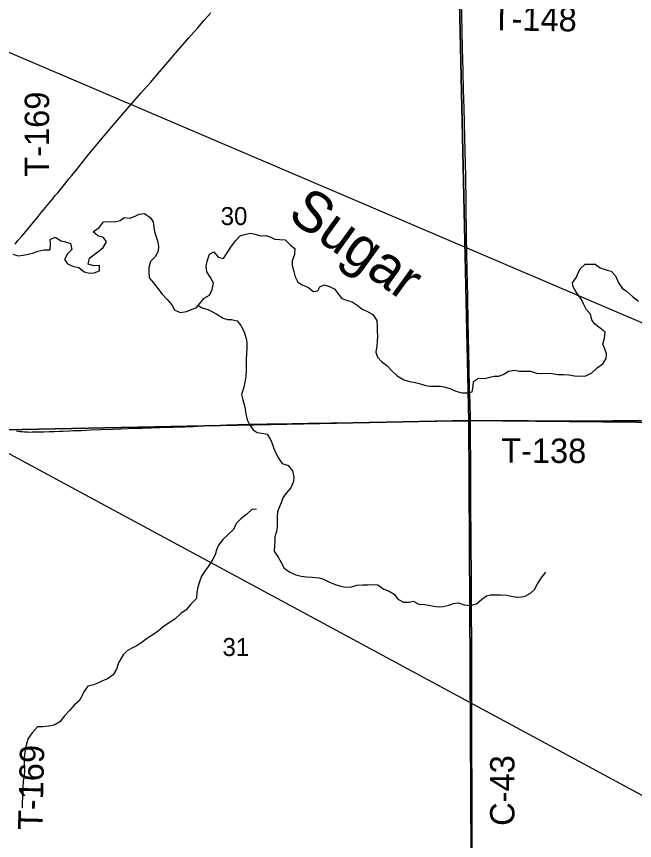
# Model space of a CAD drawing. Extents: x 0 to 34, y 0 to 22.
# Drawn here: x 6.761 to 7.481, y 17.804 to 18.765 of the extents above; entities that cross this region are included whole.
import ezdxf

# ---------------------------------------------------------------- set-up
doc = ezdxf.new("R2010")
doc.units = 0
for name, color, linetype in [('GM_X_Corporation', 7, 'Continuous'), ('GM_X_County_Road', 7, 'Continuous'), ('GM_X_County_Road_Text', 7, 'Continuous'), ('GM_X_Minor_River', 7, 'Continuous'), ('GM_X_Minor_River_Text', 7, 'Continuous'), ('GM_X_Section_Text', 7, 'Continuous'), ('GM_X_State_Route', 7, 'Continuous'), ('GM_X_Township_Road', 7, 'Continuous'), ('GM_X_Township_Road_Text', 7, 'Continuous'), ('SH_Text', 7, 'Continuous')]:
    doc.layers.add(name, color=color, linetype=linetype)

msp = doc.modelspace()

# ---------------------------------------------------------------- linework, layer by layer
at = {"layer": 'GM_X_Corporation'}
for points in [[(6.74774, 18.77993), (7.2769, 18.79901), (7.28799, 18.29396), (6.74808, 18.28309)], [(7.2769, 18.79901), (7.79416, 18.7924), (7.79597, 18.28891), (7.28799, 18.29396)], [(6.74808, 18.28309), (7.28799, 18.29396), (7.29091, 17.78707), (7.27632, 17.78697), (6.73948, 17.78158)], [(7.28799, 18.29396), (7.79597, 18.28891), (7.79171, 17.78604), (7.77333, 17.78615), (7.29091, 17.78707)]]:
    msp.add_lwpolyline(points, close=True, dxfattribs=at)
at = {"layer": 'GM_X_County_Road'}
for points in [[(7.28985, 18.29358), (7.28947, 18.31537), (7.28902, 18.33034), (7.28837, 18.35541), (7.28772, 18.39119), (7.28742, 18.40783), (7.28688, 18.43758), (7.28628, 18.47057), (7.28555, 18.50691), (7.28479, 18.54667), (7.28441, 18.57862), (7.28367, 18.60742), (7.28251, 18.6577), (7.28197, 18.67914), (7.28144, 18.7009), (7.2808, 18.72762), (7.27995, 18.76614), (7.27933, 18.79255), (7.27921, 18.79792)], [(7.29206, 17.78752), (7.29205, 17.78894), (7.29202, 17.8027), (7.29185, 17.84622), (7.29179, 17.86207), (7.2916, 17.91491), (7.29156, 17.95749), (7.29151, 17.99084), (7.29143, 18.03146), (7.29125, 18.07528), (7.29121, 18.10604), (7.29089, 18.15732), (7.29056, 18.1943), (7.29028, 18.23129), (7.28994, 18.28847), (7.28985, 18.29358)]]:
    msp.add_lwpolyline(points, dxfattribs=at)
at = {"layer": 'GM_X_Minor_River'}
for points in [[(6.75663, 18.48747), (6.76286, 18.48572), (6.76854, 18.48645), (6.77441, 18.48774), (6.78085, 18.48922), (6.78578, 18.49109), (6.79279, 18.49276), (6.79998, 18.49253), (6.80021, 18.49935), (6.79986, 18.50485), (6.80574, 18.50747), (6.81271, 18.50307), (6.81781, 18.50191), (6.82386, 18.49998), (6.82514, 18.49315), (6.82019, 18.48806), (6.81674, 18.48125), (6.82031, 18.47649), (6.8271, 18.47323), (6.83353, 18.47206), (6.83955, 18.4669), (6.84597, 18.46535), (6.85146, 18.4657), (6.85753, 18.46832), (6.85737, 18.47439), (6.85094, 18.47404), (6.84433, 18.47598), (6.84589, 18.48279), (6.8514, 18.48731), (6.8571, 18.49145), (6.86185, 18.49521), (6.86548, 18.50202), (6.86211, 18.50716), (6.8555, 18.5089), (6.85023, 18.51348), (6.85745, 18.51894), (6.86203, 18.52536), (6.86884, 18.5257), (6.87508, 18.52509), (6.88152, 18.52676), (6.88646, 18.53034), (6.89289, 18.52973), (6.89896, 18.53197), (6.9037, 18.53403), (6.91013, 18.53494), (6.91673, 18.53017), (6.91991, 18.52541), (6.92101, 18.51896), (6.92174, 18.51402), (6.92377, 18.50662), (6.92545, 18.50187), (6.92617, 18.49637), (6.92595, 18.49144), (6.92289, 18.48501), (6.9168, 18.47898), (6.91506, 18.47198), (6.91484, 18.46724), (6.91536, 18.46022), (6.92044, 18.45413), (6.92569, 18.44765), (6.93076, 18.44099), (6.93659, 18.43489), (6.94166, 18.42841), (6.94484, 18.4229), (6.95144, 18.41964), (6.95883, 18.42092), (6.96546, 18.42335), (6.97039, 18.42503), (6.97459, 18.43031), (6.97935, 18.43635), (6.9858, 18.43992), (6.98868, 18.44654), (6.99043, 18.45392), (6.98687, 18.46039), (6.98275, 18.46685), (6.98184, 18.4735), (6.98301, 18.47956), (6.98571, 18.48769), (6.99064, 18.49051), (6.99571, 18.48422), (7.00214, 18.48248), (7.00634, 18.48928)], [(7.00634, 18.48928), (7.01054, 18.49589), (7.01588, 18.50326), (7.02159, 18.50891), (7.02803, 18.51096), (7.03371, 18.51226), (7.039, 18.51109), (7.04524, 18.50916), (7.05129, 18.5095), (7.05714, 18.50739), (7.06205, 18.50527), (7.06734, 18.50467), (7.07396, 18.50426), (7.08035, 18.49796), (7.08525, 18.49415), (7.08483, 18.48713), (7.08214, 18.47994), (7.08211, 18.47426), (7.08396, 18.46761), (7.08562, 18.46116), (7.08861, 18.45507), (7.0937, 18.45201), (7.10106, 18.44894), (7.10652, 18.44398), (7.11201, 18.4447), (7.11431, 18.44962), (7.11924, 18.45187), (7.12547, 18.44975), (7.13188, 18.44668), (7.13526, 18.44192), (7.14014, 18.43601), (7.14656, 18.43351), (7.15223, 18.43216), (7.15807, 18.42814), (7.16371, 18.42337), (7.16918, 18.42125), (7.17635, 18.41742), (7.18085, 18.41038), (7.18119, 18.40374), (7.18134, 18.39768), (7.1815, 18.39275), (7.18108, 18.38555), (7.18067, 18.38081), (7.17968, 18.37361), (7.18173, 18.36753), (7.18624, 18.36239), (7.19264, 18.3578), (7.19828, 18.3517), (7.20468, 18.34598), (7.21241, 18.34139), (7.2194, 18.33945), (7.22563, 18.33828), (7.23186, 18.33654), (7.23753, 18.33461), (7.24263, 18.33363), (7.2483, 18.33379), (7.25493, 18.33376), (7.26078, 18.33277), (7.26701, 18.33084), (7.27305, 18.32797), (7.28004, 18.32622), (7.28647, 18.32618), (7.29196, 18.32729), (7.29333, 18.33392), (7.29336, 18.33923), (7.29924, 18.34298), (7.30681, 18.34294), (7.31268, 18.34424), (7.31761, 18.34554), (7.32272, 18.34551), (7.32802, 18.34737), (7.33448, 18.35132), (7.34111, 18.35261), (7.34715, 18.35144), (7.35983, 18.35136), (7.367, 18.34905), (7.3723, 18.34845), (7.38005, 18.34879), (7.38535, 18.34876), (7.39215, 18.34739), (7.39858, 18.34755), (7.40482, 18.34713), (7.41125, 18.34596), (7.41749, 18.34535), (7.4243, 18.34569), (7.43151, 18.34945), (7.43779, 18.35529), (7.44444, 18.3598), (7.44826, 18.36622), (7.44848, 18.37153), (7.44625, 18.37818), (7.4442, 18.38293), (7.44632, 18.38993), (7.44712, 18.39675), (7.44109, 18.40152), (7.43469, 18.40649), (7.4315, 18.41125), (7.43003, 18.41789), (7.42514, 18.42284), (7.42196, 18.42969), (7.41953, 18.43463)], [(7.41953, 18.43463), (7.41597, 18.43939), (7.41297, 18.44414), (7.4096, 18.44947), (7.40906, 18.4544), (7.41345, 18.46082), (7.41537, 18.46574), (7.41824, 18.47084), (7.42375, 18.47612), (7.43548, 18.47606), (7.44132, 18.47185), (7.44925, 18.46896), (7.45416, 18.46799), (7.45905, 18.46246), (7.46259, 18.45429), (7.46671, 18.44782), (7.4718, 18.44438), (7.47896, 18.43847), (7.48592, 18.43293)], [(6.97269, 18.42792), (6.9772, 18.42518), (6.98381, 18.42325), (6.98909, 18.42037), (6.99418, 18.41788), (7.00172, 18.41291), (7.00663, 18.41155), (7.01155, 18.41153), (7.01797, 18.40978), (7.0221, 18.40445), (7.02603, 18.39704), (7.02844, 18.38944), (7.02936, 18.38469), (7.02913, 18.37825), (7.02871, 18.37143), (7.02868, 18.36536), (7.02845, 18.35948), (7.02861, 18.35304), (7.02818, 18.34546), (7.02701, 18.33845), (7.02584, 18.33258), (7.02295, 18.32425), (7.02442, 18.3178), (7.02628, 18.31229), (7.0272, 18.30755), (7.0283, 18.30129), (7.02977, 18.29445), (7.0322, 18.28932), (7.03651, 18.28304), (7.04141, 18.27979), (7.04633, 18.27919), (7.05313, 18.27802), (7.0565, 18.2725), (7.05874, 18.26718), (7.06079, 18.26129), (7.06359, 18.25483), (7.0662, 18.25007), (7.07052, 18.24379), (7.07731, 18.24129), (7.08257, 18.2352), (7.08423, 18.22817), (7.08383, 18.22287), (7.08075, 18.2153), (7.07504, 18.20926), (7.07142, 18.20379), (7.06949, 18.19792), (7.067, 18.19244), (7.06508, 18.18752), (7.06447, 18.1807), (7.06463, 18.17577), (7.06478, 18.17008), (7.06399, 18.1644), (7.06188, 18.15815), (7.06204, 18.15341), (7.06163, 18.1481), (7.06102, 18.14147), (7.0659, 18.13462), (7.06927, 18.12853), (7.07282, 18.12188), (7.07942, 18.1171), (7.08658, 18.11384), (7.09244, 18.11229), (7.09868, 18.11169), (7.10567, 18.11127), (7.11343, 18.11047), (7.11871, 18.10911), (7.12494, 18.10585), (7.1323, 18.10259), (7.1372, 18.10104), (7.14382, 18.09968), (7.1512, 18.10002), (7.15802, 18.10206), (7.16464, 18.10222), (7.17032, 18.10218), (7.17524, 18.10291), (7.18205, 18.1025), (7.18901, 18.09715), (7.19449, 18.09522), (7.20109, 18.09158), (7.2054, 18.08568), (7.21181, 18.08223), (7.21844, 18.0822), (7.22336, 18.0835), (7.22996, 18.07986), (7.23639, 18.07944), (7.2413, 18.07847), (7.24716, 18.07749), (7.25283, 18.07689), (7.25813, 18.07705), (7.26495, 18.07852), (7.27007, 18.08058), (7.27594, 18.08131), (7.28273, 18.07918), (7.28973, 18.07839), (7.29712, 18.08005), (7.3032, 18.08551), (7.30852, 18.08966), (7.31345, 18.09077), (7.32536, 18.0907), (7.33236, 18.09028), (7.33727, 18.08931)], [(7.04069, 18.19012), (7.03559, 18.19053), (7.02912, 18.1845), (7.02228, 18.17942), (7.01695, 18.17376), (7.01388, 18.16676), (7.00741, 18.16092), (7.00133, 18.15527), (6.99637, 18.14847), (6.99388, 18.14318), (6.99233, 18.13731), (6.98965, 18.13239), (6.98449, 18.12427), (6.98125, 18.11936), (6.97629, 18.11237), (6.97398, 18.10594), (6.97224, 18.0995), (6.97088, 18.09325), (6.97065, 18.08624), (6.96399, 18.07964), (6.95847, 18.07342), (6.9522, 18.0689), (6.94516, 18.06231), (6.93813, 18.05761), (6.93168, 18.05347), (6.92616, 18.04876), (6.91951, 18.04406), (6.91363, 18.0403), (6.90736, 18.0356), (6.9009, 18.03146), (6.89502, 18.02846), (6.8897, 18.02527), (6.88495, 18.02093), (6.87959, 18.01148), (6.87728, 18.00429), (6.87327, 17.99749), (6.867, 17.99297), (6.86112, 17.99035), (6.85638, 17.98829), (6.85069, 17.98586), (6.84387, 17.98419), (6.8391, 17.97777), (6.8368, 17.97248), (6.83393, 17.96738), (6.82785, 17.9621), (6.82252, 17.95606), (6.81681, 17.94984), (6.81128, 17.94266), (6.80482, 17.93872), (6.79839, 17.93781), (6.79138, 17.9369), (6.78514, 17.93674), (6.77904, 17.92995), (6.77446, 17.92315), (6.77253, 17.91691), (6.77137, 17.91198), (6.77039, 17.90706), (6.7696, 17.901), (6.76975, 17.89474), (6.7701, 17.88943), (6.76988, 17.8845), (6.76928, 17.87844), (6.76868, 17.87332), (6.76827, 17.86707), (6.76805, 17.86214), (6.76782, 17.8555), (6.76721, 17.84849), (6.76737, 17.84242)], [(7.33727, 18.08931), (7.34219, 18.08852), (7.3471, 18.08792), (7.35373, 18.08902), (7.3598, 18.09259), (7.36456, 18.09693), (7.368, 18.10354), (7.37258, 18.10996), (7.37792, 18.11714)]]:
    msp.add_lwpolyline(points, dxfattribs=at)
at = {"layer": 'GM_X_State_Route'}
for points in [[(6.78637, 18.53203), (6.78764, 18.53361), (6.78987, 18.53639), (6.79496, 18.54244), (6.79614, 18.54387), (6.80309, 18.55221), (6.806, 18.55582), (6.80881, 18.55913), (6.81661, 18.56879), (6.8219, 18.57528), (6.82486, 18.57888), (6.83092, 18.58637), (6.83619, 18.59289), (6.84362, 18.60207), (6.85876, 18.62059), (6.87134, 18.63558), (6.89249, 18.66001), (6.90556, 18.675), (6.91691, 18.68778), (6.92749, 18.70001), (6.93984, 18.71439), (6.95121, 18.72756), (6.96182, 18.73975), (6.96796, 18.74676), (6.97204, 18.75145), (6.97961, 18.76011), (6.98717, 18.76878)], [(6.75899, 18.49942), (6.7599, 18.50051), (6.76282, 18.50376), (6.76689, 18.50848), (6.77181, 18.51418), (6.77906, 18.52299), (6.78637, 18.53203)]]:
    msp.add_lwpolyline(points, dxfattribs=at)
at = {"layer": 'GM_X_Township_Road'}
for points in [[(6.76061, 18.28165), (6.76246, 18.28149), (6.76461, 18.28119), (6.7674, 18.28104), (6.77018, 18.2807), (6.77358, 18.28054), (6.77606, 18.28038), (6.77916, 18.28043), (6.78297, 18.28043), (6.78908, 18.28049), (6.79281, 18.28063), (6.7987, 18.28089), (6.80459, 18.2811), (6.8108, 18.28128), (6.81483, 18.28148), (6.8229, 18.28182), (6.82693, 18.28198), (6.83096, 18.28209), (6.83654, 18.28236), (6.84738, 18.28282), (6.85888, 18.28324), (6.87312, 18.28377), (6.88181, 18.28405), (6.8905, 18.28437), (6.90011, 18.28478), (6.90693, 18.285), (6.92773, 18.28566), (6.94295, 18.28614), (6.94884, 18.28633), (6.95691, 18.2866), (6.96343, 18.28684), (6.96684, 18.28693), (6.9771, 18.28746), (6.99026, 18.28808), (7.00585, 18.28878), (7.01822, 18.2892), (7.03208, 18.28949), (7.04232, 18.28969), (7.05314, 18.28986), (7.06555, 18.29007), (7.07636, 18.29012), (7.08204, 18.29028), (7.08659, 18.2904), (7.09217, 18.29048), (7.10056, 18.29061), (7.1276, 18.2911), (7.1394, 18.29127), (7.14437, 18.29125), (7.15623, 18.29149), (7.17202, 18.29169), (7.18662, 18.29195), (7.19685, 18.29214), (7.20549, 18.29245), (7.21458, 18.29257), (7.22013, 18.29269), (7.23263, 18.29286), (7.23789, 18.29299), (7.24586, 18.29314), (7.25083, 18.29315), (7.26575, 18.29327), (7.27786, 18.29332), (7.28985, 18.29358)], [(7.28985, 18.29358), (7.29247, 18.29364), (7.29868, 18.29363), (7.30863, 18.29366), (7.32503, 18.29374), (7.33823, 18.29383), (7.34962, 18.29388), (7.35771, 18.29383), (7.37541, 18.29356), (7.38784, 18.29349), (7.40025, 18.29357), (7.41268, 18.29356), (7.4307, 18.29354), (7.44127, 18.29352), (7.45618, 18.29368), (7.47514, 18.29378), (7.48944, 18.29374)]]:
    msp.add_lwpolyline(points, dxfattribs=at)
at = {"layer": 'SH_Text'}
msp.add_lwpolyline([(9.29702, 16.88204), (2.59655, 20.49713), (9.29702, 17.63625)], close=True, dxfattribs=at)

# ---------------------------------------------------------------- texts
at = {"layer": 'GM_X_County_Road_Text'}
msp.add_text('C-43', height=0.028409, rotation=90, dxfattribs=at).set_placement((7.34129, 17.82151))
at = {"layer": 'GM_X_Minor_River_Text'}
msp.add_text('Sugar', height=0.047366, rotation=324.19723, dxfattribs=at).set_placement((7.07519, 18.53019))
at = {"layer": 'GM_X_Section_Text'}
for s, p in [('30', (6.99881, 18.52154)), ('31', (7.00089, 18.01946))]:
    msp.add_text(s, height=0.020928, rotation=0.00001, dxfattribs=at).set_placement(p)
at = {"layer": 'GM_X_Township_Road_Text'}
for s, rotation, p in [('T-148', 359.17735, (7.31449, 18.74846)), ('T-169', 90, (6.79874, 18.57776)), ('T-138', 359.71802, (7.32571, 18.2447)), ('T-169', 88.59641, (6.79081, 17.81626))]:
    msp.add_text(s, height=0.028409, rotation=rotation, dxfattribs=at).set_placement(p)

doc.saveas('drawing.dxf')
